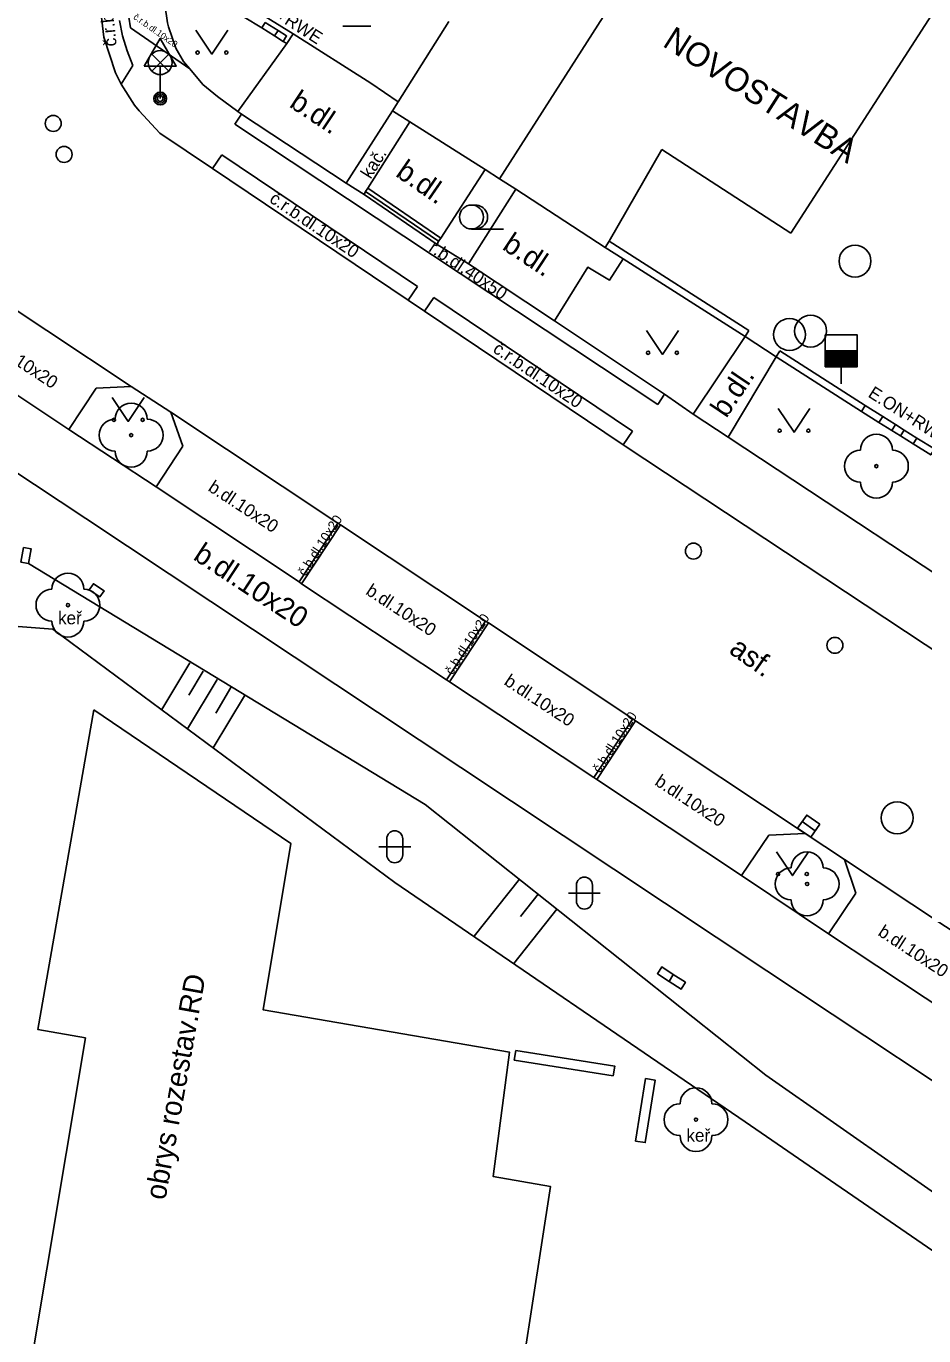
# Model space of a CAD drawing. Extents: x -598233 to -596890, y -1157848 to -1156431.
# Drawn here: x -597702.53 to -597674.41, y -1156915 to -1156873.99 of the extents above; entities that cross this region are included whole.
import ezdxf

# ---------------------------------------------------------------- set-up
doc = ezdxf.new("R2010")
doc.units = 0
for name, color, linetype in [('Level 10', 7, 'Continuous'), ('Level 11', 7, 'Continuous'), ('Level 14', 7, 'Continuous'), ('Level 15', 7, 'Continuous'), ('Level 22', 7, 'Continuous'), ('Level 24', 7, 'Continuous'), ('Level 27', 7, 'Continuous'), ('Level 28', 7, 'Continuous'), ('Level 33', 7, 'Continuous'), ('Level 34', 7, 'Continuous'), ('Level 36', 7, 'Continuous'), ('Level 40', 7, 'Continuous'), ('Level 41', 7, 'Continuous'), ('Level 42', 7, 'Continuous'), ('Level 5', 7, 'Continuous'), ('Level 7', 7, 'Continuous'), ('Level 8', 7, 'Continuous')]:
    doc.layers.add(name, color=color, linetype=linetype)

msp = doc.modelspace()

# ---------------------------------------------------------------- linework, layer by layer
at = {"layer": 'Level 10'}
for points in [[(-597698.34, -1156877.34), (-597698.99, -1156876.65), (-597699.13, -1156876.47), (-597699.55, -1156875.81), (-597699.73, -1156875.46), (-597700.1, -1156874.34), (-597700.23, -1156873.17)], [(-597683.77, -1156887.14), (-597683.83, -1156887.1), (-597690.05, -1156882.92), (-597690.56, -1156882.57), (-597696.69, -1156878.45), (-597698.34, -1156877.34)], [(-597701.19, -1156886.62), (-597705.74, -1156883.6), (-597705.83, -1156883.54), (-597709.02, -1156881.43)], [(-597700.34, -1156885.33), (-597701.19, -1156886.62)], [(-597699.24, -1156885.28), (-597700.34, -1156885.33)], [(-597699.24, -1156885.28), (-597698, -1156886.08)], [(-597698, -1156886.08), (-597697.62, -1156887.14)], [(-597697.62, -1156887.14), (-597698.46, -1156888.42)], [(-597671.67, -1156895.14), (-597672.49, -1156894.6), (-597683.77, -1156887.14)], [(-597687.73, -1156895.54), (-597689.27, -1156894.52), (-597689.36, -1156894.46), (-597693.9, -1156891.45), (-597693.98, -1156891.39), (-597698.46, -1156888.42)], [(-597680.13, -1156900.59), (-597684.66, -1156897.58), (-597684.75, -1156897.52), (-597687.73, -1156895.54)], [(-597679.27, -1156899.32), (-597680.13, -1156900.59)], [(-597678.13, -1156899.27), (-597679.27, -1156899.32)], [(-597678.13, -1156899.27), (-597676.9, -1156900.09)], [(-597676.9, -1156900.09), (-597676.54, -1156901.14)], [(-597676.54, -1156901.14), (-597677.4, -1156902.41)], [(-597677.4, -1156902.41), (-597672.86, -1156905.42), (-597672.77, -1156905.48), (-597669.98, -1156907.34)]]:
    msp.add_lwpolyline(points, dxfattribs=at)
at = {"layer": 'Level 11'}
for points in [[(-597719.09, -1156872.12), (-597713.87, -1156875.58), (-597713.79, -1156875.63), (-597709.23, -1156878.65), (-597709.15, -1156878.71), (-597704.61, -1156881.72), (-597704.53, -1156881.77), (-597699.24, -1156885.28)], [(-597697.6, -1156875.1), (-597697.84, -1156874.68), (-597698.07, -1156874.01), (-597698.1, -1156873.89), (-597698.18, -1156873.32), (-597698.15, -1156872.62)], [(-597699.19, -1156875.23), (-597699.37, -1156874.77), (-597699.51, -1156874.3), (-597699.6, -1156873.82)], [(-597699.31, -1156873.71), (-597699.26, -1156874.05)], [(-597697.4, -1156875.33), (-597699.26, -1156874.05)], [(-597694.36, -1156874.54), (-597695.9, -1156876.67)], [(-597699.55, -1156875.81), (-597699.19, -1156875.23)], [(-597695.9, -1156876.67), (-597696.54, -1156876.2), (-597696.99, -1156875.82), (-597697.4, -1156875.33), (-597697.6, -1156875.1)], [(-597695.78, -1156876.75), (-597695.99, -1156877.06)], [(-597695.9, -1156876.67), (-597695.78, -1156876.75), (-597692.51, -1156878.91)], [(-597692.51, -1156878.91), (-597691.06, -1156876.64)], [(-597695.99, -1156877.06), (-597682.75, -1156885.84)], [(-597690.51, -1156876.99), (-597691.83, -1156879.07)], [(-597696.69, -1156878.45), (-597696.4, -1156878.02)], [(-597690.27, -1156882.14), (-597696.4, -1156878.02)], [(-597689.61, -1156880.73), (-597689.54, -1156880.63), (-597688.15, -1156878.48)], [(-597691.9, -1156879.17), (-597691.94, -1156879.26), (-597692.51, -1156878.91)], [(-597691.94, -1156879.26), (-597689.66, -1156880.83)], [(-597691.83, -1156879.07), (-597691.9, -1156879.17)], [(-597687.19, -1156879.1), (-597688.68, -1156881.44), (-597689.66, -1156880.83), (-597689.61, -1156880.73)], [(-597683.83, -1156881.28), (-597684.26, -1156881.95), (-597684.94, -1156881.54), (-597685.98, -1156883.22)], [(-597688.68, -1156881.44), (-597685.98, -1156883.22)], [(-597690.56, -1156882.57), (-597690.27, -1156882.14)], [(-597690.05, -1156882.92), (-597689.76, -1156882.49)], [(-597683.54, -1156886.67), (-597689.76, -1156882.49)], [(-597710.25, -1156883.06), (-597700.66, -1156889.41)], [(-597681.64, -1156886.14), (-597682.54, -1156885.52), (-597685.98, -1156883.22)], [(-597680.01, -1156883.71), (-597681.64, -1156886.14)], [(-597679.04, -1156884.35), (-597680.54, -1156886.86)], [(-597682.54, -1156885.52), (-597682.75, -1156885.84)], [(-597698, -1156886.08), (-597692.77, -1156889.55), (-597692.68, -1156889.61), (-597688.14, -1156892.62), (-597688.05, -1156892.68), (-597683.53, -1156895.68), (-597683.44, -1156895.74), (-597678.13, -1156899.27)], [(-597681.64, -1156886.14), (-597680.54, -1156886.86)], [(-597698.46, -1156888.42), (-597701.19, -1156886.62)], [(-597683.83, -1156887.1), (-597683.54, -1156886.67)], [(-597680.54, -1156886.86), (-597671.37, -1156892.91)], [(-597700.66, -1156889.41), (-597688.92, -1156897.2)], [(-597693.98, -1156891.39), (-597692.77, -1156889.55)], [(-597693.9, -1156891.45), (-597692.68, -1156889.61)], [(-597689.36, -1156894.46), (-597688.14, -1156892.62)], [(-597689.27, -1156894.52), (-597688.05, -1156892.68)], [(-597700.41, -1156895.4), (-597694.24, -1156899.58), (-597695.11, -1156904.79), (-597687.39, -1156906.12), (-597687.9, -1156910.01), (-597686.11, -1156910.32), (-597687.49, -1156919.32), (-597700.52, -1156916.86)], [(-597684.75, -1156897.52), (-597683.53, -1156895.68)], [(-597684.66, -1156897.58), (-597683.44, -1156895.74)], [(-597688.92, -1156897.2), (-597679.33, -1156903.57)], [(-597656.56, -1156913.58), (-597662.25, -1156909.81), (-597662.33, -1156909.75), (-597666.85, -1156906.76), (-597666.94, -1156906.7), (-597671.55, -1156903.64), (-597671.63, -1156903.58), (-597676.9, -1156900.09)], [(-597677.4, -1156902.41), (-597680.13, -1156900.59)], [(-597679.33, -1156903.57), (-597671.12, -1156909.02)]]:
    msp.add_lwpolyline(points, dxfattribs=at)
at = {"layer": 'Level 14'}
for points in [[(-597701.69, -1156892.87), (-597704.7, -1156892.64), (-597713.22, -1156891.49), (-597723.68, -1156889.11), (-597724.01, -1156890.3), (-597724.66, -1156891.2), (-597727.21, -1156891.54)], [(-597650.62, -1156926.14), (-597649.95, -1156925.51), (-597662.17, -1156918.67), (-597670.64, -1156912.85), (-597673.01, -1156911.28), (-597679.36, -1156906.84), (-597690.03, -1156898.36), (-597702.45, -1156890.82)], [(-597701.69, -1156892.87), (-597690.98, -1156900.8), (-597680.01, -1156908.3), (-597673.8, -1156912.57), (-597661.14, -1156920.44)]]:
    msp.add_lwpolyline(points, dxfattribs=at)
at = {"layer": 'Level 15'}
for points in [[(-597697.4, -1156893.93), (-597698.28, -1156895.39)], [(-597696.55, -1156894.45), (-597697.48, -1156895.99)], [(-597696.98, -1156894.19), (-597697.43, -1156894.94)], [(-597696.12, -1156894.7), (-597696.59, -1156895.5)], [(-597695.69, -1156894.96), (-597696.67, -1156896.59)], [(-597687.08, -1156900.7), (-597688.5, -1156902.49)], [(-597686.49, -1156901.17), (-597687.05, -1156901.87)], [(-597685.91, -1156901.64), (-597687.26, -1156903.34)]]:
    msp.add_lwpolyline(points, dxfattribs=at)
at = {"layer": 'Level 22'}
for centre in [(-597699.24, -1156886.8), (-597675.9, -1156887.77), (-597701.22, -1156892.12), (-597678.07, -1156900.85), (-597681.55, -1156908.23)]:
    msp.add_circle(centre, 0.05, dxfattribs=at)
for centre, start, end in [((-597699.24, -1156886.3), 0, 180), ((-597699.74, -1156886.8), 90, 270), ((-597698.74, -1156886.8), 270, 90), ((-597675.9, -1156887.27), 0, 180), ((-597699.24, -1156887.3), 180, 0), ((-597676.4, -1156887.77), 90, 270), ((-597675.4, -1156887.77), 270, 90), ((-597675.9, -1156888.27), 180, 0), ((-597701.22, -1156891.62), 0, 180), ((-597701.72, -1156892.12), 90, 270), ((-597700.72, -1156892.12), 270, 90), ((-597701.22, -1156892.62), 180, 0), ((-597678.07, -1156900.35), 0, 180), ((-597678.57, -1156900.85), 90, 270), ((-597677.57, -1156900.85), 270, 90), ((-597678.07, -1156901.35), 180, 0), ((-597681.55, -1156907.73), 0, 180), ((-597682.05, -1156908.23), 90, 270), ((-597681.05, -1156908.23), 270, 90), ((-597681.55, -1156908.73), 180, 0)]:
    msp.add_arc(centre, 0.5, start, end, dxfattribs=at)
at = {"layer": 'Level 24'}
for points in [[(-597695.04, -1156873.88), (-597695.15, -1156874.05)], [(-597694.64, -1156874.13), (-597695.04, -1156873.88)], [(-597694.75, -1156874.3), (-597694.64, -1156874.13), (-597694.37, -1156874.3), (-597694.48, -1156874.47)], [(-597689.61, -1156880.73), (-597691.9, -1156879.17)], [(-597691.83, -1156879.07), (-597689.54, -1156880.63)], [(-597675.7, -1156886.22), (-597676.25, -1156885.87), (-597676.37, -1156886.06), (-597675.82, -1156886.4)], [(-597675.42, -1156886.65), (-597675.82, -1156886.4), (-597675.7, -1156886.22), (-597675.3, -1156886.47), (-597675.42, -1156886.65)], [(-597675.15, -1156886.82), (-597675.42, -1156886.65)], [(-597675.03, -1156886.64), (-597675.3, -1156886.47)], [(-597675.03, -1156886.64), (-597674.63, -1156886.89), (-597674.75, -1156887.07), (-597675.15, -1156886.82), (-597675.03, -1156886.64)], [(-597674.63, -1156886.89), (-597674.08, -1156887.23), (-597674.2, -1156887.42), (-597674.75, -1156887.07)], [(-597702.69, -1156890.78), (-597702.61, -1156890.32), (-597702.37, -1156890.36), (-597702.45, -1156890.82), (-597702.69, -1156890.78)], [(-597700.55, -1156891.64), (-597700.42, -1156891.45), (-597700.09, -1156891.67), (-597700.22, -1156891.86), (-597700.55, -1156891.64)], [(-597682.26, -1156903.69), (-597682.62, -1156903.45), (-597682.76, -1156903.66), (-597682.39, -1156903.9)], [(-597682.39, -1156903.9), (-597682.26, -1156903.69), (-597681.88, -1156903.93), (-597682.01, -1156904.14), (-597682.39, -1156903.9)]]:
    msp.add_lwpolyline(points, dxfattribs=at)
at = {"layer": 'Level 27'}
msp.add_line((-597677.8149, -1156899.1829), (-597678.2251, -1156898.8971), dxfattribs=at)
msp.add_lwpolyline([(-597677.672, -1156898.9778), (-597678.0822, -1156898.692), (-597678.368, -1156899.1022), (-597677.9578, -1156899.388)], close=True, dxfattribs=at)
for centre in [(-597676.57, -1156881.35), (-597678.62, -1156883.65), (-597677.96, -1156883.54), (-597675.25, -1156898.78)]:
    msp.add_circle(centre, 0.5, dxfattribs=at)
at = {"layer": 'Level 28'}
for p, q in [((-597677.5, -1156884.16), (-597676.5, -1156884.16)), ((-597677.5, -1156884.21), (-597676.5, -1156884.21)), ((-597677.5, -1156884.26), (-597676.5, -1156884.26)), ((-597677.5, -1156884.31), (-597676.5, -1156884.31)), ((-597677.5, -1156884.36), (-597676.5, -1156884.36)), ((-597677.5, -1156884.41), (-597676.5, -1156884.41)), ((-597677.5, -1156884.46), (-597676.5, -1156884.46)), ((-597677.5, -1156884.51), (-597676.5, -1156884.51)), ((-597677.5, -1156884.56), (-597676.5, -1156884.56)), ((-597677.5, -1156884.61), (-597676.5, -1156884.61)), ((-597677, -1156884.66), (-597677, -1156885.19))]:
    msp.add_line(p, q, dxfattribs=at)
msp.add_lwpolyline([(-597677.5, -1156884.66), (-597676.5, -1156884.66), (-597676.5, -1156883.66), (-597677.5, -1156883.66)], close=True, dxfattribs=at)
for centre in [(-597701.68, -1156877.04), (-597701.34, -1156878.01), (-597681.63, -1156890.43), (-597677.2, -1156893.38)]:
    msp.add_circle(centre, 0.25, dxfattribs=at)
at = {"layer": 'Level 33'}
for p, q in [((-597698.595, -1156875.4), (-597698.065, -1156874.87)), ((-597698.595, -1156874.87), (-597698.065, -1156875.4)), ((-597698.33, -1156875.51), (-597698.33, -1156876.26))]:
    msp.add_line(p, q, dxfattribs=at)
for centre, radius in [((-597698.33, -1156875.135), 0.375), ((-597698.33, -1156876.26), 0.2), ((-597698.33, -1156876.26), 0.1445), ((-597698.33, -1156876.26), 0.0876)]:
    msp.add_circle(centre, radius, dxfattribs=at)
at = {"layer": 'Level 34'}
msp.add_line((-597698.33, -1156875.242), (-597698.33, -1156876.26), dxfattribs=at)
msp.add_lwpolyline([(-597698.83, -1156875.242), (-597697.83, -1156875.242), (-597698.33, -1156874.376)], close=True, dxfattribs=at)
at = {"layer": 'Level 36'}
for p, q in [((-597692.61, -1156873.995), (-597691.735, -1156873.995)), ((-597688.58, -1156880.345), (-597687.58, -1156880.345)), ((-597691.486, -1156899.686), (-597690.486, -1156899.686)), ((-597691.236, -1156899.436), (-597691.236, -1156899.936)), ((-597690.736, -1156899.436), (-597690.736, -1156899.936)), ((-597685.296, -1156900.886), (-597685.296, -1156901.386)), ((-597684.796, -1156900.886), (-597684.796, -1156901.386)), ((-597685.546, -1156901.136), (-597684.546, -1156901.136))]:
    msp.add_line(p, q, dxfattribs=at)
for points in [[(-597697.21, -1156874.12), (-597696.71, -1156874.87), (-597696.21, -1156874.12)], [(-597683.1, -1156883.52), (-597682.6, -1156884.27), (-597682.1, -1156883.52)], [(-597699.83, -1156885.62), (-597699.33, -1156886.37), (-597698.83, -1156885.62)], [(-597678.98, -1156885.96), (-597678.48, -1156886.71), (-597677.98, -1156885.96)], [(-597679.03, -1156899.84), (-597678.53, -1156900.59), (-597678.03, -1156899.84)]]:
    msp.add_lwpolyline(points, dxfattribs=at)
for centre, radius in [((-597697.1602, -1156874.8198), 0.05), ((-597696.2608, -1156874.8198), 0.05), ((-597688.58, -1156879.9696), 0.375), ((-597683.0502, -1156884.2198), 0.05), ((-597682.1508, -1156884.2198), 0.05), ((-597699.7802, -1156886.3198), 0.05), ((-597698.8808, -1156886.3198), 0.05), ((-597678.9302, -1156886.6598), 0.05), ((-597678.0308, -1156886.6598), 0.05), ((-597678.9802, -1156900.5398), 0.05), ((-597678.0808, -1156900.5398), 0.05)]:
    msp.add_circle(centre, radius, dxfattribs=at)
for centre, radius, start, end in [((-597688.455, -1156879.9696), 0.375, 260.40593, 99.59407), ((-597690.9857, -1156899.4363), 0.25, 0, 180), ((-597690.9857, -1156899.9363), 0.25, 180, 0), ((-597685.0457, -1156900.8863), 0.25, 0, 180), ((-597685.0457, -1156901.3863), 0.25, 180, 0)]:
    msp.add_arc(centre, radius, start, end, dxfattribs=at)
at = {"layer": 'Level 5'}
for points in [[(-597678.58, -1156880.47), (-597672.81, -1156871.52), (-597672.38, -1156871.78), (-597671.3, -1156870.05), (-597676.06, -1156867.02), (-597676.55, -1156867.78), (-597679.47, -1156865.9), (-597682.39, -1156864.02), (-597681.91, -1156863.26), (-597686.73, -1156860.2)], [(-597687.7, -1156878.77), (-597679.47, -1156865.9)], [(-597690.88, -1156876.36), (-597689.29, -1156873.85)], [(-597688.15, -1156878.48), (-597690.51, -1156876.99), (-597691.06, -1156876.64), (-597690.88, -1156876.36)], [(-597684.27, -1156880.73), (-597682.62, -1156877.86)], [(-597682.62, -1156877.86), (-597678.58, -1156880.47)], [(-597687.7, -1156878.77), (-597688.15, -1156878.48)], [(-597687.7, -1156878.77), (-597687.19, -1156879.1)], [(-597684.27, -1156880.73), (-597684.39, -1156880.92), (-597687.19, -1156879.1)], [(-597700.67, -1156905.67), (-597702.16, -1156905.41), (-597700.41, -1156895.4)], [(-597700.52, -1156916.86), (-597702.49, -1156916.53), (-597700.67, -1156905.67)]]:
    msp.add_lwpolyline(points, dxfattribs=at)
at = {"layer": 'Level 7'}
for points in [[(-597694.17, -1156874.23), (-597697.99, -1156871.86), (-597697.46, -1156869.76), (-597685.71, -1156853.4)], [(-597694.36, -1156874.54), (-597694.48, -1156874.47), (-597694.75, -1156874.3), (-597695.15, -1156874.05), (-597695.7, -1156873.71), (-597698.41, -1156872.03), (-597697.8, -1156869.6)], [(-597694.36, -1156874.54), (-597694.17, -1156874.23)], [(-597679.89, -1156883.52), (-597680.01, -1156883.71), (-597683.83, -1156881.28), (-597684.39, -1156880.92)], [(-597684.27, -1156880.73), (-597679.89, -1156883.52)], [(-597676.37, -1156886.06), (-597679.04, -1156884.35), (-597678.92, -1156884.16)], [(-597678.92, -1156884.16), (-597676.25, -1156885.87)], [(-597687.24, -1156906.37), (-597687.19, -1156906.07)], [(-597684.14, -1156906.86), (-597687.24, -1156906.37)], [(-597687.19, -1156906.07), (-597684.09, -1156906.56), (-597684.14, -1156906.86)], [(-597683.44, -1156908.9), (-597683.13, -1156906.94)], [(-597683.13, -1156906.94), (-597682.83, -1156906.99), (-597683.14, -1156908.95), (-597683.44, -1156908.9)]]:
    msp.add_lwpolyline(points, dxfattribs=at)
at = {"layer": 'Level 8'}
for points in [[(-597694.17, -1156874.23), (-597691.73, -1156875.78)], [(-597691.73, -1156875.78), (-597690.88, -1156876.36)], [(-597680.01, -1156883.71), (-597679.04, -1156884.35)]]:
    msp.add_lwpolyline(points, dxfattribs=at)

# ---------------------------------------------------------------- texts
at = {"layer": 'Level 40'}
for s, height, rotation, p in [('č.r.b.dl.10x20', 0.4, 96, (-597699.69, -1156874.61)), ('č.r.b.dl.10x20', 0.2, 325, (-597699.19, -1156873.75)), ('b.dl.', 0.65, 326.45582, (-597694.32, -1156876.5)), ('kač.', 0.4, 57.90438, (-597691.74, -1156878.8)), ('b.dl.', 0.65, 325.44885, (-597690.99, -1156878.67)), ('č.r.b.dl.10x20', 0.4, 326, (-597694.94, -1156879.48)), ('b.dl.', 0.65, 326.45582, (-597687.65, -1156880.96)), ('r.b.dl.40x50', 0.4, 326, (-597689.95, -1156881.02)), ('b.dl.10x20', 0.4, 326.69869, (-597703.77, -1156884.01)), ('č.r.b.dl.10x20', 0.4, 326, (-597687.94, -1156884.18)), ('b.dl.', 0.65, 56.147, (-597680.6, -1156886.29)), ('b.dl.10x20', 0.4, 326.69869, (-597696.86, -1156888.52)), ('č.b.dl.10x20', 0.3, 57, (-597693.79, -1156891.24)), ('b.dl.10x20', 0.65, 326.69869, (-597697.33, -1156890.67)), ('b.dl.10x20', 0.4, 326.69869, (-597691.92, -1156891.76)), ('č.b.dl.10x20', 0.3, 57, (-597689.18, -1156894.33)), ('asf.', 0.65, 324.89782, (-597680.55, -1156893.6)), ('b.dl.10x20', 0.4, 326.69869, (-597687.59, -1156894.59)), ('č.b.dl.10x20', 0.3, 57, (-597684.56, -1156897.4)), ('b.dl.10x20', 0.4, 326.69869, (-597682.87, -1156897.73)), ('b.dl.10x20', 0.4, 326.69869, (-597675.88, -1156902.44))]:
    msp.add_text(s, height=height, rotation=rotation, dxfattribs=at).set_placement(p)
at = {"layer": 'Level 41'}
for s, height, rotation, p in [('E.ON+RWE', 0.4, 327.34441, (-597695.83, -1156873.03)), ('NOVOSTAVBA', 0.75, 327.50135, (-597682.63, -1156874.6)), ('E.ON+RWE', 0.4, 327.34441, (-597676.19, -1156885.58))]:
    msp.add_text(s, height=height, rotation=rotation, dxfattribs=at).set_placement(p)
at = {"layer": 'Level 42'}
for p in [(-597701.53, -1156892.72), (-597681.85, -1156908.92)]:
    msp.add_text('keř', height=0.4, dxfattribs=at).set_placement(p)
msp.add_text('obrys rozestav.RD', height=0.65, rotation=79.79153, dxfattribs=at).set_placement((-597698.17, -1156910.77))

doc.saveas('drawing.dxf')
